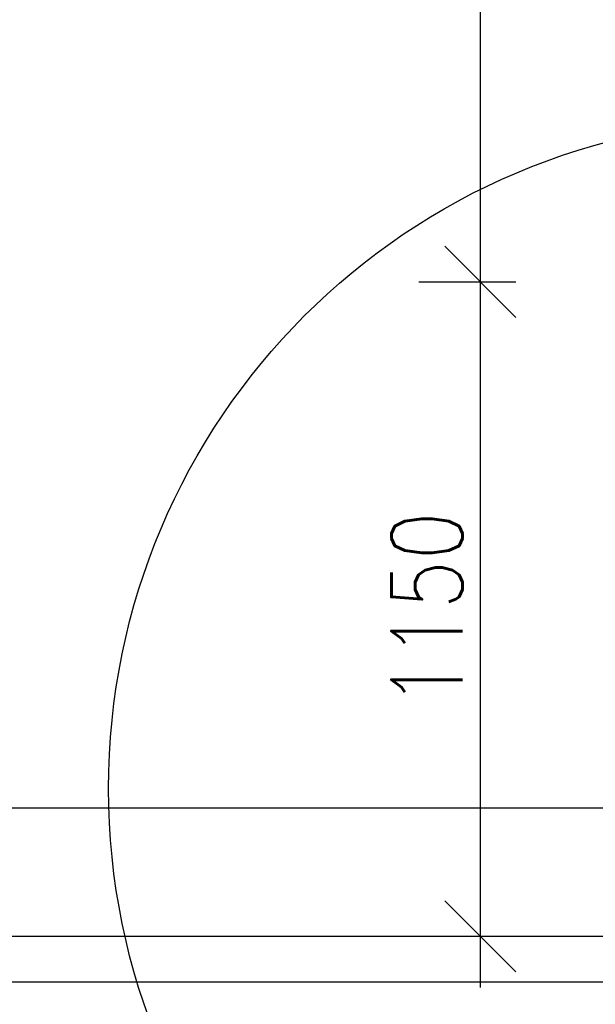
# Model space of a CAD drawing. Header units: millimetres. Extents: x -637441 to -130928, y -380379 to -53767.
# Tile 302 of 390: x -338930 to -337918, y -155651 to -153921. Entities that reach past the tile are written whole.
import ezdxf

# ---------------------------------------------------------------- set-up
doc = ezdxf.new("R2010")
doc.units = ezdxf.units.MM
doc.header["$LTSCALE"] = 10
doc.layers.add('CKKOTY', color=7, linetype='Continuous', lineweight=25)
doc.layers.add('SLABĚ', color=7, linetype='Continuous')
doc.layers.add('ZDIVO', color=6, linetype='Continuous')
doc.styles.get("Standard").update_dxf_attribs({"font": 'simplex.shx', "width": 0.8})
doc.dimstyles.new('normální', dxfattribs={"dimscale": 50, "dimtxt": 2.5, "dimasz": 2.5, "dimexe": 1.768, "dimexo": 5, "dimtad": 1, "dimrnd": 1, "dimtxsty": 'Standard', "dimblk1": 'OBLIQUE', "dimblk2": 'OBLIQUE', "dimsah": 1, "dimcen": 2.5, "dimdle": 1.8, "dimadec": 0, "dimazin": 0, "dimtfac": 1, "dimtix": 1, "dimtmove": 2, "dimatfit": 3, "dimfxl": 1, "dimarcsym": 0})

# ---------------------------------------------------------------- blocks, each defined once
blk = doc.blocks.new('_OBLIQUE')
at = {"color": 0, "linetype": 'ByBlock'}
blk.add_line((-0.5, -0.5), (0.5, 0.5), dxfattribs=at)
blk = doc.blocks.new('*D1261')
at = {"layer": 'CKKOTY', "color": 0, "lineweight": -2}
for p, q in [((-344672.1, -155056.7), (-344672.1, -155218.3)), ((-337772.1, -155056.7), (-337772.1, -155218.3)), ((-337682.1, -155306.7), (-344762.1, -155306.7))]:
    blk.add_line(p, q, dxfattribs=at)
at = {"layer": 'DEFPOINTS', "color": 0}
for p in [(-344672.1, -155306.7), (-344672.1, -155306.7), (-337772.1, -155306.7)]:
    blk.add_point(p, dxfattribs=at)
at = {"layer": 'CKKOTY', "color": 0, "lineweight": -2, "xscale": 125, "yscale": 125, "zscale": 125, "rotation": 180}
blk.add_blockref('_OBLIQUE', (-344672.1, -155306.7), dxfattribs=at)
at = {"layer": 'CKKOTY', "color": 0, "lineweight": -2, "xscale": 125, "yscale": 125, "zscale": 125}
blk.add_blockref('_OBLIQUE', (-337772.1, -155306.7), dxfattribs=at)
at = {"layer": 'CKKOTY', "color": 0, "insert": (-341222.1, -155213), "char_height": 125, "attachment_point": 5}
blk.add_mtext('6900', dxfattribs=at)
blk = doc.blocks.new('*D1265')
at = {"layer": 'CKKOTY', "color": 0, "lineweight": -2}
for p, q in [((-338120.1, -152791.7), (-338120.1, -154471.7)), ((-338228, -152881.7), (-338208.5, -152881.7)), ((-338228, -154381.7), (-338208.5, -154381.7))]:
    blk.add_line(p, q, dxfattribs=at)
at = {"layer": 'DEFPOINTS', "color": 0}
for p in [(-337978, -152881.7), (-338120.1, -154381.7), (-337978, -154381.7)]:
    blk.add_point(p, dxfattribs=at)
at = {"layer": 'CKKOTY', "color": 0, "lineweight": -2, "xscale": 125, "yscale": 125, "zscale": 125}
for p, rotation in [((-338120.1, -152881.7), 90), ((-338120.1, -154381.7), 270)]:
    blk.add_blockref('_OBLIQUE', p, dxfattribs=dict(at, rotation=rotation))
at = {"layer": 'CKKOTY', "color": 0, "insert": (-338213.9, -153631.7), "char_height": 125, "attachment_point": 5, "rotation": 90}
blk.add_mtext('1500', dxfattribs=at)
blk = doc.blocks.new('*D1266')
at = {"layer": 'CKKOTY', "color": 0, "lineweight": -2}
for p, q in [((-338120.1, -154291.7), (-338120.1, -155621.7)), ((-338228, -154381.7), (-338208.5, -154381.7)), ((-338228, -155531.7), (-338208.5, -155531.7))]:
    blk.add_line(p, q, dxfattribs=at)
at = {"layer": 'DEFPOINTS', "color": 0}
for p in [(-337978, -154381.7), (-338120.1, -155531.7), (-337978, -155531.7)]:
    blk.add_point(p, dxfattribs=at)
at = {"layer": 'CKKOTY', "color": 0, "lineweight": -2, "xscale": 125, "yscale": 125, "zscale": 125}
for p, rotation in [((-338120.1, -154381.7), 90), ((-338120.1, -155531.7), 270)]:
    blk.add_blockref('_OBLIQUE', p, dxfattribs=dict(at, rotation=rotation))
at = {"layer": 'CKKOTY', "color": 0, "insert": (-338213.9, -154956.7), "char_height": 125, "attachment_point": 5, "rotation": 90}
blk.add_mtext('1150', dxfattribs=at)

msp = doc.modelspace()

# ---------------------------------------------------------------- linework, layer by layer
at = {"layer": 'CKKOTY'}
msp.add_line((-338208.536, -154381.715), (-338057.636, -154381.715), dxfattribs=at)
at = {"layer": 'CKKOTY', "color": 7}
msp.add_circle((-337598.748, -155272.216), 1174.755, dxfattribs=at)
at = {"layer": 'SLABĚ'}
msp.add_line((-344672.102, -155611.715), (-337472.102, -155611.715), dxfattribs=at)
at = {"layer": 'ZDIVO'}
msp.add_line((-342272.102, -155531.715), (-337772.102, -155531.715), dxfattribs=at)

# ---------------------------------------------------------------- dimensions: what is measured, and where the dimension line sits
at = {"layer": 'CKKOTY'}
for base, p1, p2, picture, middle in [((-338120.136, -154381.715), (-337977.974, -152881.715), (-337977.974, -154381.715), '*D1265', (-338213.886, -153631.715)), ((-338120.136, -155531.715), (-337977.974, -154381.715), (-337977.974, -155531.715), '*D1266', (-338213.886, -154956.715))]:
    dim = msp.add_linear_dim(base=base, p1=p1, p2=p2, angle=90, dimstyle='normální', dxfattribs=at)
    dim.commit()
    dim.dimension.update_dxf_attribs({"geometry": picture, "text_midpoint": middle})
dim = msp.add_linear_dim(base=(-344672.102, -155306.715), p1=(-337772.102, -155306.715), p2=(-344672.102, -155306.715), dimstyle='normální', dxfattribs=at)
dim.commit()
dim.dimension.update_dxf_attribs({"geometry": '*D1261', "text_midpoint": (-341222.102, -155212.965)})

doc.saveas('drawing.dxf')
